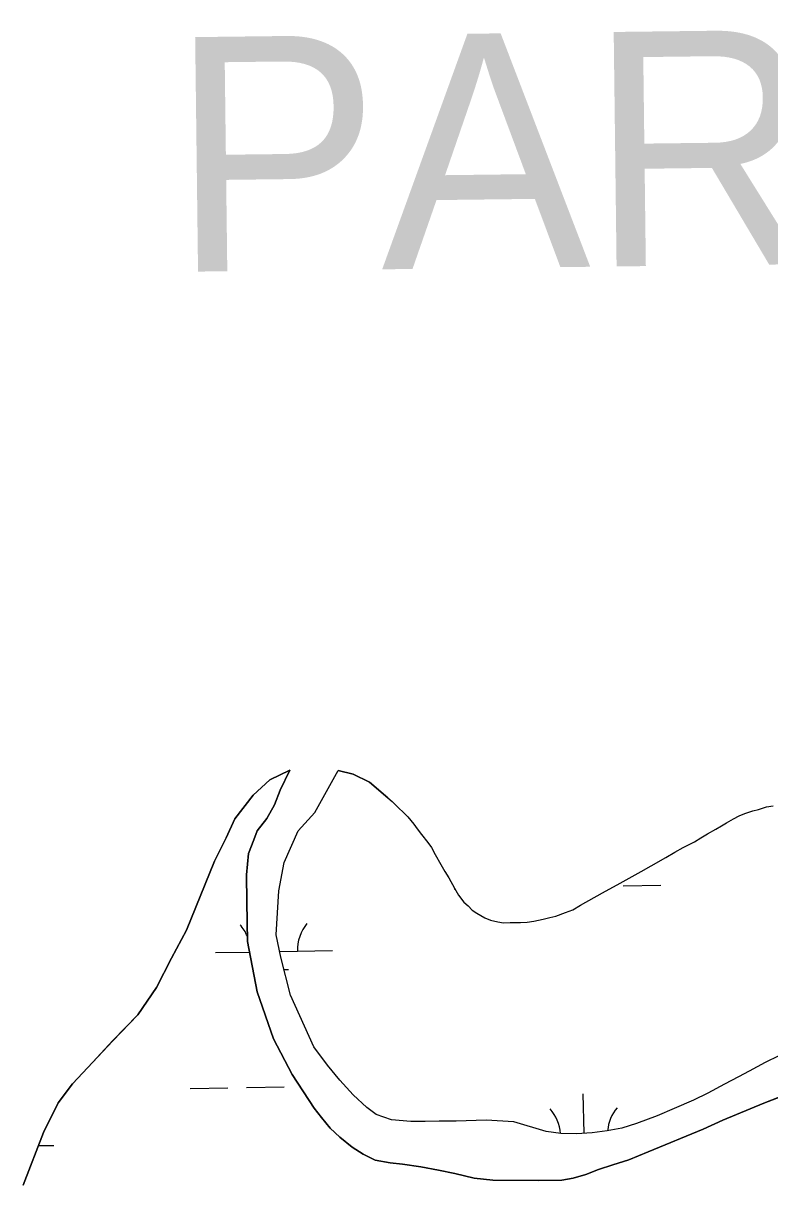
# Model space of a CAD drawing. Extents: x 3914892 to 3953151, y 242587 to 268572.
# Drawn here: x 3948351 to 3948988, y 257390 to 258379 of the extents above; entities that cross this region are included whole.
import ezdxf

# ---------------------------------------------------------------- set-up
doc = ezdxf.new("R2010")
doc.units = 0
for name, color, linetype in [('V-TOPO-GNAM-IDEN', 7, 'Continuous'), ('V-TOPO-SHOR', 7, 'Continuous'), ('V-WETL-SWMP', 7, 'Continuous')]:
    doc.layers.add(name, color=color, linetype=linetype)

msp = doc.modelspace()

# ---------------------------------------------------------------- linework, layer by layer
at = {"layer": 'V-TOPO-SHOR'}
for points in [[(3948578.61, 257741.99), (3948561.67, 257733.71), (3948547.41, 257720.64), (3948531.85, 257700.53), (3948524.46, 257684.15), (3948514.52, 257664.33), (3948490.51, 257605.34), (3948477.81, 257581.65), (3948465.14, 257556.57), (3948449.02, 257533.23), (3948427.66, 257511.22), (3948410.67, 257492.9), (3948393.48, 257474.37), (3948381.27, 257458.12), (3948368.8, 257432.83), (3948351.4, 257388)], [(3948599.36, 257453.73), (3948580.7, 257482.25), (3948564.88, 257512.73), (3948550.84, 257552.83), (3948542.52, 257595.91), (3948542.01, 257629.5), (3948541.67, 257652.53), (3948543.31, 257670.8), (3948547.94, 257682.39), (3948550.7, 257690.11), (3948559.18, 257700.79), (3948565.73, 257712.41), (3948570.33, 257724.96), (3948578.61, 257741.99)], [(3948599.13, 257506.1), (3948579.27, 257549.96), (3948571.1, 257582.48), (3948566.98, 257601.62), (3948569.29, 257639.09), (3948573.73, 257663.15), (3948585.81, 257690.21), (3948599.97, 257705.79), (3948619.78, 257741.61)], [(3948662.1, 257718.35), (3948646.43, 257731.77), (3948632.68, 257738.39), (3948619.78, 257741.61)], [(3948662.1, 257718.35), (3948665.78, 257715.2), (3948671.52, 257709.66), (3948675.21, 257706.1), (3948679.32, 257702.15), (3948684.27, 257695.79), (3948687.16, 257691.82), (3948690.88, 257687.05), (3948696.24, 257680.3), (3948699.54, 257675.93), (3948702.47, 257669.94), (3948707.46, 257661.57), (3948710.79, 257655.59), (3948714.12, 257650.01), (3948719.12, 257641.24), (3948722.45, 257635.26), (3948726.99, 257629.3), (3948730.68, 257626.15), (3948733.96, 257622.58), (3948738.04, 257619.84), (3948744.97, 257615.93), (3948749.84, 257614.01), (3948755.91, 257612.51), (3948760.75, 257611.79), (3948766.39, 257611.9), (3948775.25, 257612.06), (3948780.89, 257612.17), (3948786.51, 257613.07), (3948794.54, 257614.83), (3948800.16, 257616.15), (3948805.37, 257617.45), (3948813.77, 257620.43), (3948819.77, 257622.95), (3948826.55, 257626.71), (3948838.11, 257633.36), (3948847.68, 257638.78), (3948857.65, 257644.2), (3948870.41, 257651.28), (3948877.99, 257655.45), (3948886.76, 257660.45), (3948899.12, 257667.53), (3948906.69, 257672.1), (3948913.88, 257675.86), (3948923.45, 257680.87), (3948929.03, 257684.19), (3948934.61, 257687.52), (3948941.79, 257691.68), (3948946.56, 257694.59), (3948950.95, 257697.09), (3948956.93, 257700.42), (3948961.72, 257702.93), (3948966.52, 257705.03), (3948973.33, 257707.17), (3948978.14, 257708.47), (3948984.95, 257710.61), (3948990.57, 257711.52)], [(3948995.5, 257498.31), (3948983.72, 257492.65), (3948970.16, 257485.35), (3948960.98, 257480.35), (3948949.21, 257474.09), (3948934.85, 257466.37), (3948922.67, 257460.5), (3948906.29, 257453.36), (3948891.7, 257447.24), (3948874.09, 257440.47), (3948861.68, 257436.62), (3948849.23, 257434.37), (3948836.37, 257432.53), (3948822.89, 257431.87), (3948809.79, 257432.03), (3948797.27, 257433.82), (3948769.72, 257441.97), (3948745.93, 257443.34), (3948720.56, 257442.68), (3948705.85, 257442.61), (3948693.97, 257442.39), (3948681.69, 257442.16), (3948665.35, 257443.67), (3948652.37, 257448.27), (3948644.2, 257454.16), (3948632.72, 257465.03), (3948621.21, 257477.51), (3948610.9, 257490.41), (3948599.13, 257506.1)], [(3949024.62, 257474.27), (3948982.63, 257457.78), (3948947.84, 257443.44), (3948930.86, 257435.67), (3948884.08, 257416.48), (3948867.49, 257409.53), (3948853.86, 257405.45), (3948841.85, 257401.4), (3948831.05, 257397.17), (3948820.24, 257393.95), (3948810.4, 257392.36), (3948790.26, 257391.98), (3948751.78, 257392.28), (3948735.83, 257394), (3948719.44, 257397.93), (3948705.29, 257400.89), (3948690.33, 257403.64), (3948674.58, 257405.76), (3948664.08, 257406.98), (3948651.35, 257409.16), (3948641.18, 257414.41), (3948631.81, 257420.29), (3948621.17, 257428.95), (3948613.18, 257436.46), (3948605.76, 257445.59), (3948599.36, 257453.73)]]:
    msp.add_lwpolyline(points, dxfattribs=at)
at = {"layer": 'V-WETL-SWMP'}
for p, q in [((3948547.41, 257720.64), (3948561.67, 257733.71)), ((3948561.67, 257733.71), (3948578.61, 257741.99)), ((3948578.61, 257741.99), (3948570.33, 257724.96)), ((3948599.97, 257705.79), (3948619.78, 257741.61)), ((3948619.78, 257741.61), (3948632.68, 257738.39)), ((3948632.68, 257738.39), (3948646.43, 257731.77)), ((3948570.33, 257724.96), (3948565.72, 257712.41)), ((3948646.43, 257731.77), (3948662.1, 257718.35)), ((3948531.85, 257700.53), (3948547.41, 257720.64)), ((3948565.72, 257712.41), (3948559.18, 257700.79)), ((3948662.1, 257718.35), (3948665.78, 257715.19)), ((3948665.78, 257715.19), (3948671.52, 257709.66)), ((3948585.81, 257690.21), (3948599.97, 257705.79)), ((3948671.52, 257709.66), (3948675.21, 257706.1)), ((3948675.21, 257706.1), (3948679.32, 257702.15)), ((3948956.93, 257700.42), (3948961.72, 257702.93)), ((3948961.72, 257702.93), (3948966.52, 257705.03)), ((3948966.52, 257705.03), (3948973.33, 257707.17)), ((3948973.33, 257707.17), (3948978.14, 257708.47)), ((3948978.14, 257708.47), (3948984.95, 257710.61)), ((3948984.95, 257710.61), (3948990.57, 257711.52)), ((3948524.46, 257684.16), (3948531.85, 257700.53)), ((3948559.18, 257700.79), (3948550.7, 257690.11)), ((3948679.32, 257702.15), (3948684.27, 257695.79)), ((3948684.27, 257695.79), (3948687.16, 257691.82)), ((3948941.78, 257691.68), (3948946.56, 257694.59)), ((3948946.56, 257694.59), (3948950.95, 257697.09)), ((3948950.95, 257697.09), (3948956.93, 257700.42)), ((3948514.52, 257664.33), (3948524.46, 257684.16)), ((3948550.7, 257690.11), (3948547.94, 257682.39)), ((3948573.73, 257663.15), (3948585.81, 257690.21)), ((3948687.16, 257691.82), (3948690.88, 257687.05)), ((3948690.88, 257687.05), (3948696.24, 257680.3)), ((3948923.45, 257680.87), (3948929.03, 257684.19)), ((3948929.03, 257684.19), (3948934.61, 257687.52)), ((3948934.61, 257687.52), (3948941.78, 257691.68)), ((3948547.94, 257682.39), (3948543.31, 257670.8)), ((3948696.24, 257680.3), (3948699.54, 257675.93)), ((3948699.54, 257675.93), (3948702.47, 257669.94)), ((3948906.69, 257672.1), (3948913.87, 257675.86)), ((3948913.87, 257675.86), (3948923.45, 257680.87)), ((3948490.51, 257605.34), (3948514.52, 257664.33)), ((3948543.31, 257670.8), (3948541.66, 257652.53)), ((3948569.3, 257639.09), (3948573.73, 257663.15)), ((3948702.47, 257669.94), (3948707.46, 257661.57)), ((3948886.76, 257660.45), (3948899.12, 257667.53)), ((3948899.12, 257667.53), (3948906.69, 257672.1)), ((3948707.46, 257661.57), (3948710.79, 257655.59)), ((3948710.79, 257655.59), (3948714.12, 257650.01)), ((3948870.41, 257651.28), (3948877.99, 257655.45)), ((3948877.99, 257655.45), (3948886.76, 257660.45)), ((3948541.66, 257652.53), (3948542.01, 257629.5)), ((3948714.12, 257650.01), (3948719.12, 257641.24)), ((3948847.68, 257638.78), (3948857.65, 257644.2)), ((3948857.65, 257644.2), (3948870.41, 257651.28)), ((3948862.8, 257643.25), (3948894.8, 257643.82)), ((3948566.98, 257601.62), (3948569.3, 257639.09)), ((3948718.82, 257640.67), (3948719.43, 257640.68)), ((3948719.12, 257641.24), (3948722.45, 257635.26)), ((3948722.45, 257635.26), (3948726.99, 257629.3)), ((3948826.55, 257626.71), (3948838.11, 257633.36)), ((3948838.11, 257633.36), (3948847.68, 257638.78)), ((3948542.01, 257629.5), (3948542.51, 257595.91)), ((3948726.99, 257629.3), (3948730.68, 257626.15)), ((3948730.68, 257626.15), (3948733.96, 257622.58)), ((3948819.77, 257622.95), (3948826.55, 257626.71)), ((3948733.96, 257622.58), (3948738.04, 257619.84)), ((3948738.04, 257619.84), (3948744.97, 257615.93)), ((3948744.97, 257615.93), (3948749.84, 257614.01)), ((3948749.84, 257614.01), (3948755.91, 257612.51)), ((3948786.51, 257613.07), (3948794.54, 257614.83)), ((3948794.54, 257614.83), (3948800.16, 257616.15)), ((3948800.16, 257616.15), (3948805.37, 257617.45)), ((3948805.37, 257617.45), (3948813.77, 257620.43)), ((3948813.77, 257620.43), (3948819.77, 257622.95)), ((3948477.81, 257581.65), (3948490.51, 257605.34)), ((3948755.91, 257612.51), (3948760.75, 257611.79)), ((3948760.75, 257611.79), (3948766.39, 257611.9)), ((3948766.39, 257611.9), (3948775.25, 257612.06)), ((3948775.25, 257612.06), (3948780.89, 257612.17)), ((3948780.89, 257612.17), (3948786.51, 257613.07)), ((3948542.51, 257595.91), (3948550.84, 257552.84)), ((3948571.1, 257582.48), (3948566.98, 257601.62)), ((3948515.17, 257586.28), (3948544.27, 257586.8)), ((3948570.07, 257587.26), (3948615.16, 257588.07)), ((3948465.14, 257556.56), (3948477.81, 257581.65)), ((3948579.27, 257549.96), (3948571.1, 257582.48)), ((3948573.76, 257571.89), (3948577.44, 257571.96)), ((3948449.02, 257533.23), (3948465.14, 257556.56)), ((3948550.84, 257552.84), (3948564.88, 257512.73)), ((3948599.13, 257506.1), (3948579.27, 257549.96)), ((3948427.66, 257511.23), (3948449.02, 257533.23)), ((3948410.67, 257492.9), (3948427.66, 257511.23)), ((3948564.88, 257512.73), (3948580.7, 257482.25)), ((3948610.9, 257490.41), (3948599.13, 257506.1)), ((3948995.5, 257498.31), (3948983.72, 257492.65)), ((3948393.48, 257474.37), (3948410.67, 257492.9)), ((3948621.21, 257477.51), (3948610.9, 257490.41)), ((3948970.16, 257485.35), (3948960.98, 257480.35)), ((3948983.72, 257492.65), (3948970.16, 257485.35)), ((3948580.7, 257482.25), (3948599.36, 257453.73)), ((3948632.72, 257465.03), (3948621.21, 257477.51)), ((3948960.98, 257480.35), (3948949.21, 257474.09)), ((3948381.27, 257458.12), (3948393.48, 257474.37)), ((3948493.83, 257470.45), (3948525.83, 257471.02)), ((3948541.82, 257471.31), (3948573.82, 257471.88)), ((3948829.41, 257432.19), (3948828.81, 257466.01)), ((3948934.85, 257466.37), (3948922.67, 257460.51)), ((3948949.21, 257474.09), (3948934.85, 257466.37)), ((3948982.63, 257457.78), (3949024.62, 257474.27)), ((3948368.8, 257432.83), (3948381.27, 257458.12)), ((3948644.2, 257454.16), (3948632.72, 257465.03)), ((3948922.67, 257460.51), (3948906.29, 257453.35)), ((3948947.84, 257443.44), (3948982.63, 257457.78)), ((3948599.36, 257453.73), (3948605.76, 257445.59)), ((3948605.76, 257445.59), (3948613.18, 257436.46)), ((3948652.37, 257448.27), (3948644.2, 257454.16)), ((3948665.35, 257443.67), (3948652.37, 257448.27)), ((3948891.7, 257447.24), (3948874.09, 257440.47)), ((3948906.29, 257453.35), (3948891.7, 257447.24)), ((3948613.18, 257436.46), (3948621.17, 257428.95)), ((3948681.69, 257442.16), (3948665.35, 257443.67)), ((3948693.97, 257442.39), (3948681.69, 257442.16)), ((3948705.85, 257442.61), (3948693.97, 257442.39)), ((3948720.56, 257442.68), (3948705.85, 257442.61)), ((3948745.93, 257443.35), (3948720.56, 257442.68)), ((3948769.72, 257441.97), (3948745.93, 257443.35)), ((3948797.27, 257433.82), (3948769.72, 257441.97)), ((3948861.68, 257436.62), (3948849.23, 257434.37)), ((3948874.09, 257440.47), (3948861.68, 257436.62)), ((3948884.08, 257416.48), (3948930.86, 257435.67)), ((3948930.86, 257435.67), (3948947.84, 257443.44)), ((3948351.4, 257388), (3948368.8, 257432.83)), ((3948621.17, 257428.95), (3948631.81, 257420.29)), ((3948809.79, 257432.03), (3948797.27, 257433.82)), ((3948822.89, 257431.87), (3948809.79, 257432.03)), ((3948836.37, 257432.53), (3948822.89, 257431.87)), ((3948849.23, 257434.37), (3948836.37, 257432.53)), ((3948364.48, 257421.7), (3948377.62, 257421.93)), ((3948631.81, 257420.29), (3948641.18, 257414.42)), ((3948867.49, 257409.53), (3948884.08, 257416.48)), ((3948641.18, 257414.42), (3948651.35, 257409.16)), ((3948651.35, 257409.16), (3948664.08, 257406.98)), ((3948664.08, 257406.98), (3948674.58, 257405.77)), ((3948853.87, 257405.45), (3948867.49, 257409.53)), ((3948674.58, 257405.77), (3948690.33, 257403.64)), ((3948690.33, 257403.64), (3948705.29, 257400.89)), ((3948705.29, 257400.89), (3948719.44, 257397.93)), ((3948719.44, 257397.93), (3948735.83, 257394)), ((3948820.24, 257393.95), (3948831.05, 257397.17)), ((3948831.05, 257397.17), (3948841.85, 257401.4)), ((3948841.85, 257401.4), (3948853.87, 257405.45)), ((3948735.83, 257394), (3948751.78, 257392.28)), ((3948751.78, 257392.28), (3948790.26, 257391.99)), ((3948790.26, 257391.99), (3948810.4, 257392.36)), ((3948810.4, 257392.36), (3948820.24, 257393.95))]:
    msp.add_line(p, q, dxfattribs=at)
for centre, start, end in [((3948509.92, 257586.66), 22.65127, 41.79684), ((3948620.39, 257588.64), 140.25318, 181.79684), ((3948774.21, 257429.5), 4.22233, 41.79684), ((3948884.68, 257431.48), 140.25318, 175.18901)]:
    msp.add_arc(centre, 35.25, start, end, dxfattribs=at)

# ---------------------------------------------------------------- texts
at = {"layer": 'V-TOPO-GNAM-IDEN'}
msp.add_text('PARISH,', height=200, rotation=0.7033, dxfattribs=at).set_placement((3948478.49, 258166.9))

doc.saveas('drawing.dxf')
